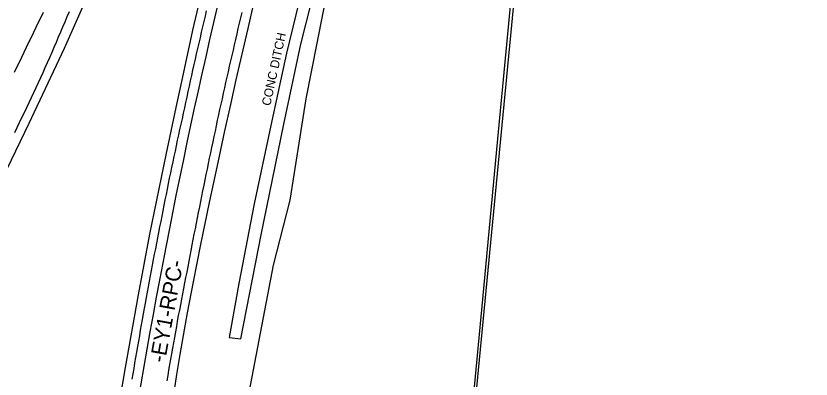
# Model space of a CAD drawing. Extents: x 2074109 to 2077820, y 741079 to 746031.
# Drawn here: x 2075964.7 to 2076323.5, y 743880.9 to 744045 of the extents above; entities that cross this region are included whole.
import ezdxf

# ---------------------------------------------------------------- set-up
doc = ezdxf.new("R2010")
doc.units = 0
for name, color, linetype in [('Exist Horizontal Alignment', 7, 'Continuous'), ('Exist Horizontal Alignment Direction Label', 7, 'Continuous'), ('Exist Other Culture Fence Line', 7, 'Continuous'), ('Exist Right of Way Line', 7, 'Continuous'), ('Exist Roads EOP', 7, 'Continuous'), ('Exist Roads EOT', 7, 'Continuous'), ('Exist Structure Minor Paved Ditch or Gutter', 7, 'Continuous'), ('Exist Structure Minor Paved Ditch or Gutter Text', 7, 'Continuous'), ('Exist Vegetation Woods Line', 7, 'Continuous')]:
    doc.layers.add(name, color=color, linetype=linetype)

msp = doc.modelspace()

# ---------------------------------------------------------------- linework, layer by layer
at = {"layer": 'Exist Horizontal Alignment'}
for centre, radius, start, end in [((2065746.77, 748969.72), 11283.45, 330.581241, 339.398504), ((2078824.82, 743400.1), 2844.34, 161.20687, 171.42865)]:
    msp.add_arc(centre, radius, start, end, dxfattribs=at)
at = {"layer": 'Exist Other Culture Fence Line'}
msp.add_lwpolyline([(2076099.74, 743133.39), (2076108.49, 743228.73), (2076114.14, 743288.02), (2076122.13, 743367.47), (2076129.58, 743446.69), (2076133.48, 743486.09), (2076144.08, 743594.72), (2076153.23, 743687.73), (2076160.69, 743765.12), (2076167.44, 743833.03), (2076174.97, 743912.27), (2076182.21, 743989.53), (2076189.98, 744071.72), (2076191.42, 744084.49), (2076221.56, 744153.97), (2076252.09, 744225.13), (2076285, 744306.14), (2076323.53, 744397.86)], dxfattribs=at)
at = {"layer": 'Exist Right of Way Line'}
msp.add_line((2076192.48, 744084.19), (2076105.92, 743187.4), dxfattribs=at)
at = {"layer": 'Exist Roads EOP'}
for points in [[(2076000.57, 744062.38), (2075986.39, 744030.36), (2075970.53, 743996.41), (2075954.43, 743963.28)], [(2076009.04, 743856.11), (2076014.08, 743886.11), (2076020.05, 743919.06), (2076025.16, 743946.46), (2076032.44, 743982.25), (2076037.04, 744003.72), (2076040.35, 744018.8), (2076044.47, 744038.65), (2076049.86, 744061.08)], [(2076072.26, 744052.02), (2076069.29, 744039.36), (2076066.48, 744027.18), (2076063.95, 744016.08), (2076061.48, 744005.06), (2076058.86, 743993.13), (2076055.79, 743978.81), (2076051.96, 743960.67), (2076048.04, 743941.68), (2076044.7, 743924.85), (2076042.04, 743910.93), (2076040.17, 743900.64), (2076038.69, 743892), (2076037.2, 743883.04), (2076035.59, 743872.96)]]:
    msp.add_lwpolyline(points, dxfattribs=at)
at = {"layer": 'Exist Roads EOT'}
for points in [[(2075988.69, 744046.85), (2075987.71, 744044.55), (2075986.73, 744042.25), (2075985.76, 744039.95), (2075984.78, 744037.65), (2075983.8, 744035.35), (2075982.82, 744033.05), (2075981.84, 744030.75), (2075980.87, 744028.45), (2075979.88, 744026.15), (2075978.84, 744023.88), (2075977.81, 744021.6), (2075976.77, 744019.33), (2075975.74, 744017.05), (2075974.7, 744014.78), (2075973.66, 744012.51), (2075972.6, 744010.24), (2075971.54, 744007.97), (2075970.49, 744005.71), (2075969.42, 744003.45), (2075968.34, 744001.19), (2075967.26, 743998.94), (2075966.17, 743996.69), (2075965.09, 743994.43), (2075964.01, 743992.18)], [(2075964.08, 744019.64), (2075965.17, 744021.89), (2075966.25, 744024.14), (2075967.34, 744026.39), (2075968.42, 744028.64), (2075969.51, 744030.9), (2075970.59, 744033.15), (2075971.68, 744035.4), (2075972.76, 744037.65), (2075973.85, 744039.9), (2075974.94, 744042.16), (2075976.02, 744044.41), (2075977.1, 744046.66)], [(2076017.14, 743880.83), (2076017.56, 743883.29), (2076017.98, 743885.76), (2076018.39, 743888.22), (2076018.82, 743890.68), (2076019.25, 743893.14), (2076019.69, 743895.6), (2076020.12, 743898.07), (2076020.55, 743900.53), (2076020.98, 743902.99), (2076021.42, 743905.45), (2076021.85, 743907.91), (2076022.28, 743910.37), (2076022.71, 743912.83), (2076023.17, 743915.29), (2076023.62, 743917.74), (2076024.08, 743920.2), (2076024.54, 743922.66), (2076025, 743925.11), (2076025.46, 743927.57), (2076025.92, 743930.02), (2076026.38, 743932.48), (2076026.84, 743934.94), (2076027.3, 743937.39), (2076027.76, 743939.85), (2076028.24, 743942.3), (2076028.72, 743944.75), (2076029.2, 743947.2), (2076029.69, 743949.66), (2076030.17, 743952.11), (2076030.65, 743954.56), (2076031.14, 743957.01), (2076031.62, 743959.46), (2076032.1, 743961.91), (2076032.59, 743964.36), (2076033.07, 743966.82), (2076033.55, 743969.27), (2076034.06, 743971.71), (2076034.58, 743974.16), (2076035.1, 743976.6), (2076035.61, 743979.05), (2076036.13, 743981.49), (2076036.64, 743983.94), (2076037.16, 743986.38), (2076037.68, 743988.83), (2076038.19, 743991.27), (2076038.72, 743993.72), (2076039.25, 743996.16), (2076039.79, 743998.6), (2076040.32, 744001.04), (2076040.86, 744003.48), (2076041.39, 744005.92), (2076041.93, 744008.36), (2076042.46, 744010.8), (2076043, 744013.24), (2076043.53, 744015.69), (2076044.07, 744018.13), (2076044.6, 744020.57), (2076045.14, 744023.01), (2076045.69, 744025.45), (2076046.25, 744027.88), (2076046.81, 744030.32), (2076047.38, 744032.75), (2076047.94, 744035.19), (2076048.5, 744037.62), (2076049.06, 744040.06), (2076049.63, 744042.49), (2076050.19, 744044.93), (2076050.75, 744047.36)], [(2076066.63, 744046.59), (2076066.05, 744044.16), (2076065.48, 744041.73), (2076064.9, 744039.3), (2076064.33, 744036.86), (2076063.78, 744034.43), (2076063.22, 744031.99), (2076062.66, 744029.55), (2076062.11, 744027.12), (2076061.55, 744024.68), (2076060.99, 744022.25), (2076060.43, 744019.81), (2076059.88, 744017.37), (2076059.34, 744014.93), (2076058.8, 744012.49), (2076058.26, 744010.05), (2076057.71, 744007.61), (2076057.17, 744005.18), (2076056.63, 744002.74), (2076056.09, 744000.3), (2076055.57, 743997.85), (2076055.05, 743995.41), (2076054.54, 743992.96), (2076054.02, 743990.52), (2076053.51, 743988.07), (2076052.99, 743985.63), (2076052.48, 743983.18), (2076051.96, 743980.74), (2076051.45, 743978.29), (2076050.93, 743975.85), (2076050.43, 743973.4), (2076049.94, 743970.95), (2076049.44, 743968.5), (2076048.95, 743966.05), (2076048.46, 743963.6), (2076047.97, 743961.15), (2076047.48, 743958.7), (2076046.99, 743956.25), (2076046.49, 743953.8), (2076046, 743951.35), (2076045.52, 743948.9), (2076045.05, 743946.44), (2076044.58, 743943.99), (2076044.11, 743941.54), (2076043.64, 743939.08), (2076043.17, 743936.63), (2076042.69, 743934.17), (2076042.22, 743931.72), (2076041.75, 743929.27), (2076041.28, 743926.81), (2076040.81, 743924.36), (2076040.34, 743921.91), (2076039.87, 743919.45), (2076039.39, 743917), (2076038.92, 743914.54), (2076038.45, 743912.09), (2076037.98, 743909.64), (2076037.53, 743907.18), (2076037.09, 743904.72), (2076036.65, 743902.26), (2076036.21, 743899.8), (2076035.76, 743897.34), (2076035.33, 743894.88), (2076034.9, 743892.42), (2076034.47, 743889.96), (2076034.05, 743887.5), (2076033.62, 743885.04), (2076033.19, 743882.57), (2076032.76, 743880.11)]]:
    msp.add_lwpolyline(points, dxfattribs=at)
at = {"layer": 'Exist Structure Minor Paved Ditch or Gutter'}
msp.add_lwpolyline([(2076099.59, 744080.79), (2076093.93, 744057.35), (2076086.74, 744028.15), (2076080.11, 743997.63), (2076072.25, 743960.17), (2076065.35, 743924.19), (2076060.93, 743899.74), (2076066.23, 743899.1), (2076075.36, 743946.15), (2076085.57, 743996.07), (2076093.29, 744032.32), (2076105.12, 744079.29)], dxfattribs=at)
at = {"layer": 'Exist Vegetation Woods Line'}
for points in [[(2076088.49, 743961.79), (2076095.69, 744007.63), (2076105.78, 744058.72), (2076107.28, 744074.73)], [(2076117.94, 743141.67), (2076108.77, 743154.74), (2076094.18, 743164.1), (2076077.81, 743169.85), (2076045.23, 743196.57), (2076024.01, 743219.19), (2076005.99, 743248.57), (2076005.83, 743291.28), (2076007.68, 743350.51), (2076012.74, 743395.68), (2076017.02, 743446.43), (2076020.44, 743503.7), (2076027.4, 743562.78), (2076033.1, 743608.23), (2076041.63, 743662.31), (2076044.09, 743714.21), (2076053.98, 743772.87), (2076068.02, 743864.63), (2076080.88, 743932.35), (2076088.49, 743961.79)]]:
    msp.add_lwpolyline(points, dxfattribs=at)

# ---------------------------------------------------------------- texts
at = {"layer": 'Exist Horizontal Alignment Direction Label'}
msp.add_text('-EY1-RPC-', height=7, rotation=79.6403, dxfattribs=at).set_placement((2076031.9, 743888.03))
at = {"layer": 'Exist Structure Minor Paved Ditch or Gutter Text'}
msp.add_text('CONC DITCH', height=4, rotation=77.7499, dxfattribs=at).set_placement((2076079.48, 744004.15))

doc.saveas('drawing.dxf')
